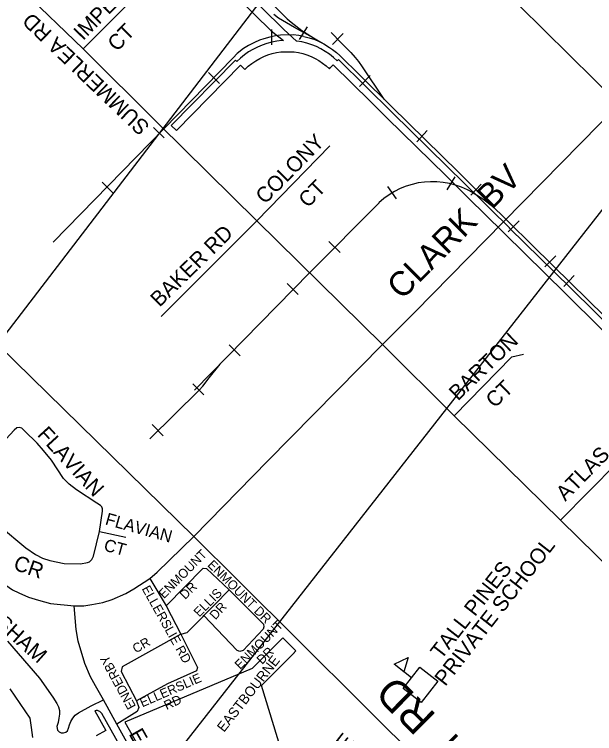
# Model space of a CAD drawing. Extents: x 586326 to 623965, y 4819854 to 4857850.
# Drawn here: x 604598 to 605546, y 4842100 to 4843274 of the extents above; entities that cross this region are included whole.
import ezdxf

# ---------------------------------------------------------------- set-up
doc = ezdxf.new("R2010")
doc.units = 0
for name, color, linetype in [('Lots_Concessions', 7, 'Continuous'), ('Major Rds and Hwys', 7, 'Continuous'), ('Major Rds Lbls', 7, 'Continuous'), ('Minor Rd Lbls', 7, 'Continuous'), ('Minor Rds', 7, 'Continuous'), ('Park Lbls', 7, 'Continuous'), ('Park Outlines', 7, 'Continuous'), ('Private Rd Lbls', 7, 'Continuous'), ('Private Rds', 7, 'Continuous'), ('Proposed Secondary Rds', 7, 'Continuous'), ('Railways_lbls', 7, 'Continuous'), ('School Syms_Lbls', 7, 'Continuous'), ('Secondary Rds Lbls', 7, 'Continuous')]:
    doc.layers.add(name, color=color, linetype=linetype)

msp = doc.modelspace()

# ---------------------------------------------------------------- linework, layer by layer
at = {"layer": 'Lots_Concessions'}
for p, q in [((601780.9, 4839093.1), (605404.8, 4843823.7)), ((603134, 4839858.5), (605873.2, 4843356.9))]:
    msp.add_line(p, q, dxfattribs=at)
at = {"layer": 'Major Rds and Hwys'}
for points in [[(604891.1, 4842421.7), (604519.4, 4842785.7), (604499.4, 4842805.3), (604147.7, 4843149.7)], [(605199.2, 4842734.9), (605251.9, 4842787.8), (605397.1, 4842935.7), (605585.8, 4843127.8)], [(604891.1, 4842421.7), (605012.3, 4842545.3), (605199.2, 4842734.9)], [(604819.3, 4842353.2), (604831.6, 4842363.3), (604891.1, 4842421.7)], [(605730.8, 4841586), (605267.7, 4842047), (604963.8, 4842349.4), (604891.1, 4842421.7)], [(604529, 4842389.1), (604562.2, 4842359.7), (604577.3, 4842347.2), (604595.5, 4842334.6), (604605.6, 4842329.4), (604621.2, 4842322.6), (604637.6, 4842317.3), (604657.6, 4842312.2), (604695.9, 4842308.4)], [(604695.9, 4842308.4), (604712, 4842308.4), (604724.6, 4842310.2), (604742.7, 4842313.7), (604758.3, 4842318.4), (604780.2, 4842328.3), (604793.4, 4842335.8), (604819.3, 4842353.2)]]:
    msp.add_lwpolyline(points, dxfattribs=at)
at = {"layer": 'Minor Rds'}
for points in [[(604710.9, 4843218.2), (604794.6, 4843302.3)], [(604994.4, 4842936.9), (605113.5, 4843059.7)], [(604994.4, 4842936.9), (604837.8, 4842781.1)], [(605316.4, 4842618.8), (605410.6, 4842715.1), (605429.8, 4842719.4)], [(604737.2, 4842429.8), (604742.3, 4842463.1), (604742.3, 4842466.7), (604740.9, 4842470), (604738.8, 4842472.1), (604733, 4842475.9), (604699.6, 4842497.9), (604687.9, 4842507.2), (604678.7, 4842516.4), (604659.2, 4842546), (604646.1, 4842562.2), (604635.4, 4842573.9), (604615, 4842594.1), (604610.7, 4842598.4), (604606.6, 4842599.8), (604602.4, 4842599.1), (604598.3, 4842595.4), (604584.9, 4842581.3), (604544.4, 4842540.5)], [(605489.8, 4842448.2), (605582.5, 4842541.6), (605594.1, 4842549.3), (605606.5, 4842552.4)], [(604573.6, 4842438.9), (604617.3, 4842403), (604632.7, 4842392.3), (604644.3, 4842386.3), (604656.4, 4842382.4), (604679.7, 4842377.6), (604706.3, 4842377.1), (604717.7, 4842378.8), (604721.1, 4842380.4), (604724.7, 4842384.1), (604727.4, 4842389.3), (604737.2, 4842429.8)], [(604737.2, 4842429.8), (604780.4, 4842420.4)], [(604743.7, 4842154.5), (604731, 4842177.4), (604722.4, 4842192.4), (604713.5, 4842214.3), (604702.6, 4842250.7), (604699.3, 4842269.9), (604695.9, 4842308.4)], [(604586.9, 4842250.8), (604639.6, 4842190.3), (604661.4, 4842159.2), (604667.9, 4842148.8), (604670.6, 4842143.5), (604672.3, 4842137.5), (604672, 4842131.1), (604671.1, 4842124.7), (604669.9, 4842117.6), (604667.7, 4842111), (604668.8, 4842105.1), (604671.4, 4842102.4), (604675, 4842100.9), (604678.4, 4842100.7), (604682.2, 4842101.9), (604685.2, 4842104.1), (604687, 4842108.6), (604688.2, 4842113.8), (604690.5, 4842119.6), (604693.6, 4842125), (604697.7, 4842129.9), (604703.1, 4842133.7), (604723.6, 4842144.8), (604743.7, 4842154.5)], [(604765.7, 4842115), (604743.7, 4842154.5)], [(604921.3, 4841734), (604922.9, 4841784.8), (604922.7, 4841801.1), (604920.1, 4841822.2), (604915.1, 4841838.3), (604907.3, 4841859.5), (604899.7, 4841874.3), (604765.7, 4842115)]]:
    msp.add_lwpolyline(points, dxfattribs=at)
at = {"layer": 'Park Outlines'}
for points in [[(605667.2, 4842668.7), (605506.1, 4842827.5), (605406.9, 4842925.3), (605406.7, 4842925.5), (605396.7, 4842935.3), (605385, 4842946.9), (605384.8, 4842947.1), (605362.9, 4842968.7), (605360.5, 4842971.5), (605333.9, 4842997.3), (605215.7, 4843113.7), (605127.6, 4843200.6), (605125.4, 4843198.4), (605119.3, 4843204), (605112.9, 4843209.2), (605106, 4843213.8), (605098.9, 4843218), (605091.4, 4843221.6), (605083.8, 4843224.7), (605075.9, 4843227.3), (605067.9, 4843229.3), (605059.7, 4843230.7), (605059.2, 4843230.7), (605038.3, 4843249.9), (604753.5, 4843530.6)], [(604883.4, 4843379.9), (605017.8, 4843247.4), (605037.9, 4843231.5), (605034.9, 4843231.4), (605026.7, 4843230.4), (605018.6, 4843228.9), (605010.6, 4843226.8), (605002.8, 4843224.1), (604995.1, 4843220.9), (604987.8, 4843217.1), (604980.7, 4843212.9), (604973.9, 4843208.1), (604967.5, 4843202.8), (604961.5, 4843197.1), (604959.3, 4843199.3), (604854.6, 4843093), (604862.8, 4843084.9), (604967.6, 4843191.2), (604974.5, 4843184.3), (604980.1, 4843189.5), (604986, 4843194.3), (604992.3, 4843198.6), (604998.9, 4843202.4), (605005.4, 4843205.5), (605012.2, 4843208.1), (605019.1, 4843210.2), (605026.1, 4843211.8), (605033.3, 4843212.9), (605040.5, 4843213.4), (605047.7, 4843213.4), (605054.9, 4843212.9), (605062.1, 4843211.8), (605069.1, 4843210.2), (605076, 4843208.1), (605082.8, 4843205.5), (605089.3, 4843202.4), (605095.6, 4843198.8), (605101.6, 4843194.7), (605107.3, 4843190.3), (605112.6, 4843185.4), (605114.7, 4843187.6), (605119, 4843191.9), (605179.5, 4843132.3), (605186, 4843125.8), (605207.2, 4843105), (605302.7, 4843010.9), (605302.7, 4843010.9), (605331.7, 4842982.3), (605376.2, 4842938.4), (605376.4, 4842938.2), (605388.2, 4842926.6), (605398.3, 4842916.6), (605497.5, 4842818.9), (605505.1, 4842811.4), (605591.9, 4842725.8)], [(605034.1, 4842073), (605001.6, 4842178.2), (605055.7, 4842232.3), (605055.9, 4842232.5), (605058.1, 4842234.6), (605036.5, 4842256.2), (604986.5, 4842206.2), (604778.9, 4842118.2), (604811.7, 4842059.3)], [(604628.5, 4842093), (604626.2, 4842109.3), (604624, 4842124.7), (604615.9, 4842136.7), (604607.7, 4842148.7), (604599.5, 4842160.7), (604591.3, 4842172.7)], [(604779, 4842064.2), (604740.9, 4842132.4), (604740.9, 4842132.4), (604739.7, 4842134.2), (604738.1, 4842135.6), (604736.2, 4842136.5), (604734.1, 4842137.1), (604732, 4842137.1), (604729.9, 4842136.6), (604747.6, 4842104.8), (604731.7, 4842095.9)]]:
    msp.add_lwpolyline(points, dxfattribs=at)
at = {"layer": 'Private Rds'}
for points in [[(604846, 4842308.3), (604906.6, 4842370), (604911.9, 4842369.1), (604949, 4842334.3)], [(604819.3, 4842353.2), (604846, 4842308.3)], [(604907.9, 4842292.3), (604925.3, 4842310.1), (604949, 4842334.3)], [(604949, 4842334.3), (605005.1, 4842278.2), (605005.7, 4842274), (605004.7, 4842270.2), (604971.8, 4842235.2), (604966.5, 4842233.8), (604961.9, 4842235.3), (604907.9, 4842292.3)], [(604846, 4842308.3), (604870.4, 4842261.8)], [(604880.6, 4842264.5), (604906.7, 4842291.1), (604907.9, 4842292.3)], [(604870.4, 4842261.8), (604880.6, 4842264.5)], [(604870.4, 4842261.8), (604774.1, 4842208.8), (604772.8, 4842201.3), (604797.5, 4842153.2)], [(604870.4, 4842261.8), (604872.9, 4842256.7), (604897.3, 4842207.5), (604895.6, 4842202.2), (604848.6, 4842180.9), (604797.5, 4842153.2)], [(604797.5, 4842153.2), (604801.5, 4842142.2), (604798.9, 4842135.5), (604765.7, 4842115)]]:
    msp.add_lwpolyline(points, dxfattribs=at)
at = {"layer": 'Proposed Secondary Rds'}
for points in [[(604710.9, 4843218.2), (604612, 4843313.6), (604605, 4843322.3), (604601.2, 4843329.9), (604599.1, 4843336.2), (604598.6, 4843343.4), (604599, 4843350.1), (604599.8, 4843355.6), (604602.3, 4843362.6), (604606.6, 4843370.2), (604733.9, 4843528.3), (604734.5, 4843529.1)], [(605585.8, 4843127.8), (605381.9, 4843329.5)], [(604994.4, 4842936.9), (604835, 4843094.4), (604710.9, 4843218.2)], [(605199.2, 4842734.9), (604994.4, 4842936.9)], [(605316.4, 4842618.8), (605199.2, 4842734.9)], [(605489.8, 4842448.2), (605316.4, 4842618.8)], [(605671.8, 4842269.1), (605576.9, 4842363), (605489.8, 4842448.2)]]:
    msp.add_lwpolyline(points, dxfattribs=at)
at = {"layer": 'Railways_lbls'}
for p, q in [((605076.5, 4843254.1), (605063.5, 4843233.1)), ((605017.9, 4843249.6), (605017.9, 4843224.6)), ((605067.9, 4843247.8), (605091.3, 4843233.2)), ((605115.3, 4843244.6), (605131.8, 4843228.1)), ((605135, 4843243.1), (605118, 4843225.1)), ((605070.7, 4843238.2), (605079.4, 4843236)), ((605079.4, 4843236), (605088.9, 4843233.2)), ((605088.9, 4843233.2), (605095, 4843230.5)), ((605091.3, 4843233.2), (605103.6, 4843226.1)), ((605095, 4843230.5), (605103.6, 4843226.1)), ((605131.8, 4843228.1), (605140.2, 4843219.8)), ((605103.6, 4843226.1), (605112.7, 4843220.5)), ((605112.7, 4843220.5), (605117.9, 4843216.8)), ((605117.9, 4843216.8), (605124.4, 4843212)), ((605140.2, 4843219.8), (605147.6, 4843212.3)), ((605124.4, 4843212), (605129.8, 4843207.1)), ((605129.8, 4843207.1), (605162.8, 4843174.6)), ((605147.6, 4843212.3), (605154.7, 4843204.1)), ((605154.7, 4843204.1), (605160, 4843197.5)), ((605160, 4843197.5), (605165.9, 4843188.7)), ((605165.9, 4843188.7), (605201.7, 4843136)), ((604915.5, 4843179.4), (604933.5, 4843161.4)), ((605179, 4843174.5), (605162, 4843156.5)), ((605162.8, 4843174.6), (605214.2, 4843123.7)), ((605214.2, 4843123.7), (605269, 4843069.8)), ((604825.7, 4843089.7), (604842.7, 4843072.7)), ((605272.5, 4843084.9), (605255.5, 4843065.9)), ((605269, 4843069.8), (605323.2, 4843016.5)), ((605323.2, 4843016.5), (605371, 4842969.1)), ((605317.3, 4843009), (605304.3, 4842988)), ((604741.5, 4843000.1), (604759.5, 4842982.1)), ((605207.4, 4842993.3), (605221.4, 4842973.3)), ((605360.5, 4842997.1), (605343.5, 4842979.1)), ((605347.4, 4842982.7), (605352.9, 4842979.5)), ((605352.9, 4842979.5), (605363.1, 4842973.3)), ((605363.1, 4842973.3), (605379, 4842960.9)), ((605371, 4842969.1), (605478.1, 4842863.5)), ((605080.7, 4842852.5), (605193.7, 4842966.5)), ((605404.5, 4842919.1), (605422.5, 4842937.1)), ((605112, 4842903.3), (605130, 4842885.3)), ((605482.5, 4842880.1), (605464.5, 4842862.1)), ((605478.1, 4842863.5), (605562.1, 4842781)), ((605080.7, 4842852.5), (604892.2, 4842660.3)), ((605495.5, 4842830.1), (605512.5, 4842848.1)), ((605043.7, 4842835), (605061.7, 4842817)), ((604948.9, 4842734.4), (604966.9, 4842716.4)), ((604916.3, 4842680.9), (604934.2, 4842702.9)), ((604906, 4842667.3), (604916.3, 4842680.9)), ((604889.5, 4842671.1), (604907.5, 4842653.1)), ((604900.3, 4842660.5), (604906, 4842667.3)), ((604819.7, 4842580.9), (604900.3, 4842660.5)), ((604823.1, 4842604.2), (604841.1, 4842586.2))]:
    msp.add_line(p, q, dxfattribs=at)
for points in [[(605021, 4843289.7), (605028.5, 4843282.1), (605043.8, 4843267.2), (605050, 4843261.4), (605067.9, 4843247.8)], [(605091.3, 4843233.2), (605055.9, 4843252.7), (605029.4, 4843268.4), (605021.8, 4843274.3)], [(605024.5, 4843239.5), (605015.3, 4843237.1), (605005.9, 4843234.4), (604998.7, 4843232), (604990.5, 4843228.6), (604980.8, 4843223.4), (604972.3, 4843218.5), (604962.1, 4843210.4), (604955.6, 4843203.5), (604661.5, 4842902.1)], [(605070.7, 4843238.2), (605062.7, 4843239.8), (605053.3, 4843240.8), (605032.7, 4843240.5), (605024.5, 4843239.5)]]:
    msp.add_lwpolyline(points, dxfattribs=at)
msp.add_arc((605281.2, 4842872.9), 128.2, 58.9258, 133.0986, dxfattribs=at)
at = {"layer": 'School Syms_Lbls'}
msp.add_line((605246.6, 4842190.8), (605218.2, 4842213), dxfattribs=at)
for points in [[(605218.2, 4842213), (605241, 4842224), (605234.1, 4842200.5)], [(605233, 4842173.3), (605260.3, 4842208.2), (605289.9, 4842185.1), (605262.6, 4842150.2)]]:
    msp.add_lwpolyline(points, close=True, dxfattribs=at)

# ---------------------------------------------------------------- texts
at = {"layer": 'Major Rds Lbls'}
for s, height, rotation, p in [('CLARK  BV', 40, 45.1447, (605231.1, 4842806.7)), ('TORBRAM  RD', 49.998, 135.4289, (605553.2, 4841868.9))]:
    msp.add_text(s, height=height, rotation=rotation, dxfattribs=at).set_placement(p)
at = {"layer": 'Minor Rd Lbls'}
for s, height, rotation, p in [('IMPERIAL', 25, 45.4343, (604710.4, 4843230.4)), ('CT', 25, 45.7728, (604765.8, 4843212.3)), ('COLONY', 25, 45.5673, (605007.5, 4842963.1)), ('CT', 25, 45.5673, (605077.5, 4842957.1)), ('BAKER RD', 25, 44.4544, (604835.3, 4842795.1)), ('BARTON', 25, 43.9053, (605322.5, 4842642.1)), ('CT', 25, 43.9053, (605382.5, 4842630.1)), ('FLAVIAN', 25, 312.5105, (604634.5, 4842587.1)), ('ATLAS', 25, 45.5673, (605497.8, 4842477.9)), ('FLAVIAN', 20, 344.3578, (604745.4, 4842441.4)), ('CT', 20, 344.826, (604743.1, 4842398.9)), ('CR', 25, 340.6701, (604595.2, 4842368.2)), ('EVESHAM', 25, 318.2095, (604515.8, 4842321.8)), ('EASTBOURNE', 25, 299.443, (604784.5, 4842099.1))]:
    msp.add_text(s, height=height, rotation=rotation, dxfattribs=at).set_placement(p)
at = {"layer": 'Park Lbls'}
msp.add_text('EASTBOURNE', height=16.28, rotation=52, dxfattribs=at).set_placement((604940.6, 4842100.8))
at = {"layer": 'Private Rd Lbls'}
for s, rotation, p in [('ENMOUNT', 45.2442, (604842.6, 4842319)), ('ENMOUNT DR', 315.1846, (604912.5, 4842374.1)), ('DR', 44.5265, (604877.1, 4842317.7)), ('ELLERSLIE RD', 299.1936, (604805.9, 4842336.3)), ('ELLIS', 45.2041, (604900.2, 4842289)), ('DR', 47.5208, (604926.6, 4842284.5)), ('ENMOUNT', 45.2442, (604967.1, 4842203.4)), ('CR', 30.0056, (604796.7, 4842230.4)), ('DR', 44.5265, (605002.6, 4842211.6)), ('ENDERBY', 118.7465, (604797.3, 4842144.3)), ('ELLERSLIE', 23.502, (604807.2, 4842142.4)), ('RD', 25.3716, (604846.9, 4842137.8))]:
    msp.add_text(s, height=15, rotation=rotation, dxfattribs=at).set_placement(p)
at = {"layer": 'School Syms_Lbls'}
for s, p in [('PRIVATE SCHOOL', (605301.8, 4842175.7)), ('TALL PINES', (605295.3, 4842219.4)), ('EASTBOURNE DRIVE', (604944.4, 4841818.3))]:
    msp.add_text(s, height=25, rotation=52, dxfattribs=at).set_placement(p)
at = {"layer": 'Secondary Rds Lbls'}
msp.add_text('SUMMERLEA RD', height=25.002, rotation=136.2259, dxfattribs=at).set_placement((604820.9, 4843092.6))

doc.saveas('drawing.dxf')
